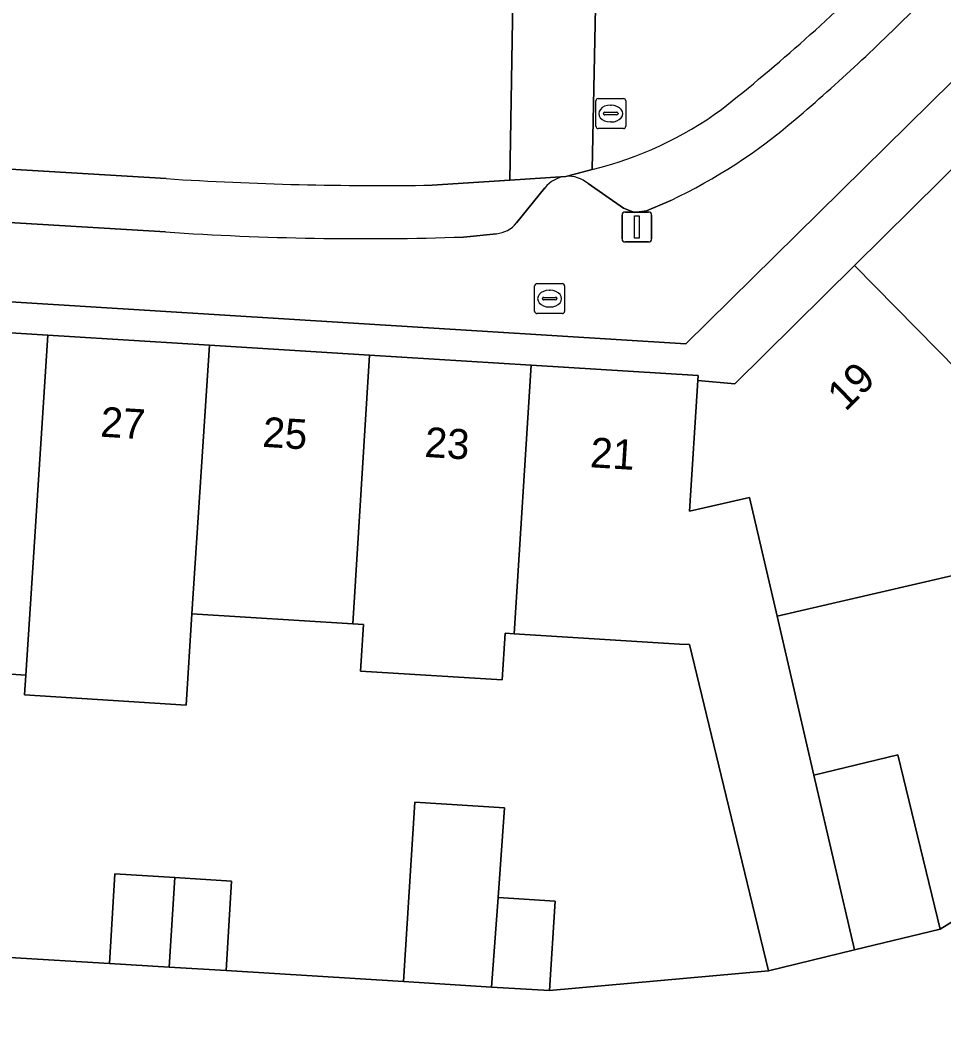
# Model space of a CAD drawing. Extents: x 160102 to 160934, y 382045 to 382923.
# Drawn here: x 160580.16 to 160611.02, y 382585.21 to 382618.63 of the extents above; entities that cross this region are included whole.
import ezdxf

# ---------------------------------------------------------------- set-up
doc = ezdxf.new("R2010")
doc.units = 0
for name, color, linetype in [('IMGEO_Brandkraan', 7, 'Continuous'), ('IMGEO_Erf', 7, 'Continuous'), ('IMGEO_Lichtmast', 7, 'Continuous'), ('IMGEO_Muur', 7, 'Continuous'), ('IMGEO_Pand', 7, 'Continuous'), ('IMGEO_Pand_nummerreeks', 7, 'Continuous'), ('IMGEO_Parkeervlak_open', 7, 'Continuous'), ('IMGEO_Rijbaan_lokaal_open', 7, 'Continuous'), ('IMGEO_Rioolput', 7, 'Continuous'), ('IMGEO_Voetpad_open', 7, 'Continuous')]:
    doc.layers.add(name, color=color, linetype=linetype)

msp = doc.modelspace()

# ---------------------------------------------------------------- linework, layer by layer
at = {"layer": 'IMGEO_Brandkraan'}
for p, q in [((160597.368, 382608.896), (160597.368, 382609.748)), ((160597.443, 382609.822), (160598.295, 382609.822)), ((160598.369, 382609.748), (160598.369, 382608.896)), ((160597.856, 382609.602), (160597.881, 382609.602)), ((160597.627, 382609.316), (160597.627, 382609.328)), ((160598.065, 382609.279), (160597.667, 382609.279)), ((160597.67, 382609.365), (160598.068, 382609.365)), ((160598.111, 382609.328), (160598.111, 382609.316)), ((160598.295, 382608.822), (160597.443, 382608.822)), ((160597.879, 382609.042), (160597.854, 382609.042))]:
    msp.add_line(p, q, dxfattribs=at)
for points in [[(160597.368, 382608.896), (160597.368, 382609.748)], [(160597.443, 382609.822), (160598.295, 382609.822)], [(160598.369, 382609.748), (160598.369, 382608.896)], [(160598.295, 382608.822), (160597.443, 382608.822)]]:
    msp.add_lwpolyline(points, dxfattribs=at)
for centre, radius, start, end in [((160597.445, 382609.746), 0.0765, 91.552, 178.448), ((160597.445, 382609.746), 0.0765, 91.552, 178.448), ((160598.293, 382609.746), 0.0765, 1.552, 88.448), ((160598.293, 382609.746), 0.0765, 1.552, 88.448), ((160597.667, 382609.325), 0.0403, 85.8775, 175.7526), ((160597.664, 382609.315), 0.0366, 178.938, 274.7102), ((160598.068, 382609.322), 0.043, 264.8664, 352.4533), ((160598.072, 382609.327), 0.0386, 1.7309, 96.639), ((160597.445, 382608.898), 0.0765, 181.552, 268.448), ((160597.445, 382608.898), 0.0765, 181.552, 268.448), ((160598.293, 382608.898), 0.0765, 271.552, 358.448), ((160598.293, 382608.898), 0.0765, 271.552, 358.448)]:
    msp.add_arc(centre, radius, start, end, dxfattribs=at)
for centre, major_axis, ratio, start_param, end_param in [((160597.855, 382609.322), (-0.387, 0.002), 0.722429, 4.712389, 7.853982), ((160597.88, 382609.322), (-0.39, 0.002), 0.717154, 1.570796, 4.712389)]:
    msp.add_ellipse(centre, major_axis=major_axis, ratio=ratio, start_param=start_param, end_param=end_param, dxfattribs=at)
at = {"layer": 'IMGEO_Erf'}
for points in [[(160661.762, 382636.708), (160646.97, 382651.686), (160602.42, 382607.815), (160569.084, 382609.884)], [(160575.73, 382608.44), (160581.091, 382608.106), (160586.493, 382607.769), (160591.85, 382607.434), (160597.253, 382607.097), (160602.83, 382606.749), (160602.819, 382606.589), (160604.055, 382606.479), (160608.062, 382610.431), (160611.91, 382614.226), (160615.748, 382618.012), (160619.597, 382621.808)], [(160613.462, 382600.561), (160605.472, 382598.707), (160606.704, 382593.401), (160609.514, 382594.08), (160610.924, 382588.248), (160620.731, 382594.33)], [(160579.82, 382587.303), (160583.151, 382587.099), (160583.331, 382590.095), (160585.338, 382589.974), (160587.233, 382589.859), (160587.052, 382586.864), (160592.981, 382586.504), (160593.36, 382592.493), (160596.355, 382592.304), (160596.146, 382589.311), (160598.052, 382589.191), (160597.864, 382586.195), (160605.181, 382586.859), (160603.77, 382592.691), (160602.544, 382597.758), (160602.211, 382597.779), (160596.681, 382598.12), (160596.383, 382598.138), (160596.287, 382596.583), (160591.546, 382596.876), (160591.642, 382598.431), (160591.29, 382598.453), (160585.91, 382598.784), (160585.712, 382595.736), (160580.314, 382596.086), (160580.357, 382596.744), (160574.974, 382597.092)]]:
    msp.add_lwpolyline(points, dxfattribs=at)
at = {"layer": 'IMGEO_Lichtmast'}
for p, q in [((160600.289, 382611.315), (160600.289, 382612.115)), ((160600.289, 382612.115), (160600.289, 382611.315)), ((160600.389, 382612.215), (160601.179, 382612.215)), ((160601.179, 382612.215), (160600.389, 382612.215)), ((160601.279, 382612.115), (160601.279, 382611.315)), ((160601.279, 382611.315), (160601.279, 382612.115)), ((160601.179, 382611.215), (160600.389, 382611.215)), ((160600.389, 382611.215), (160601.179, 382611.215))]:
    msp.add_line(p, q, dxfattribs=at)
msp.add_lwpolyline([(160600.709, 382612.09), (160600.859, 382612.09), (160600.859, 382611.34), (160600.709, 382611.34), (160600.709, 382612.09)], dxfattribs=at)
for centre, start, end in [((160600.389, 382612.115), 90, 180), ((160600.389, 382612.115), 90, 180), ((160601.179, 382612.115), 0, 90), ((160601.179, 382612.115), 360, 90), ((160600.389, 382611.315), 180, 270), ((160600.389, 382611.315), 180, 270), ((160601.179, 382611.315), 270, 0), ((160601.179, 382611.315), 270, 0)]:
    msp.add_arc(centre, 0.1, start, end, dxfattribs=at)
at = {"layer": 'IMGEO_Muur'}
msp.add_lwpolyline([(160587.052, 382586.864), (160592.981, 382586.504)], dxfattribs=at)
at = {"layer": 'IMGEO_Pand'}
for points in [[(160611.91, 382614.226), (160608.062, 382610.431), (160615.651, 382602.72), (160617.148, 382601.168), (160621.048, 382605.065), (160620.497, 382605.592), (160619.515, 382606.532), (160618.26, 382607.86)], [(160605.472, 382598.707), (160613.462, 382600.561), (160615.651, 382602.72), (160608.062, 382610.431), (160604.055, 382606.479), (160602.819, 382606.589), (160602.55, 382602.22), (160604.55, 382602.68)], [(160581.091, 382608.106), (160575.73, 382608.44), (160575.12, 382599.45), (160574.974, 382597.092), (160580.357, 382596.744), (160580.51, 382599.117)], [(160586.493, 382607.769), (160581.091, 382608.106), (160580.51, 382599.117), (160580.357, 382596.744), (160580.314, 382596.086), (160585.712, 382595.736), (160585.91, 382598.784)], [(160591.29, 382598.453), (160591.85, 382607.434), (160586.493, 382607.769), (160585.91, 382598.784)], [(160597.253, 382607.097), (160591.85, 382607.434), (160591.29, 382598.453), (160591.642, 382598.431), (160591.546, 382596.876), (160596.287, 382596.583), (160596.383, 382598.138), (160596.681, 382598.12)], [(160605.472, 382598.707), (160604.55, 382602.68), (160602.55, 382602.22), (160602.819, 382606.589), (160602.83, 382606.749), (160597.253, 382607.097), (160596.681, 382598.12), (160602.211, 382597.779), (160602.544, 382597.758), (160603.77, 382592.691), (160605.181, 382586.859), (160608.061, 382587.556), (160606.704, 382593.401)], [(160608.061, 382587.556), (160610.924, 382588.248), (160609.514, 382594.08), (160606.704, 382593.401)], [(160595.929, 382586.317), (160596.146, 382589.311), (160596.355, 382592.304), (160593.36, 382592.493), (160592.981, 382586.504)], [(160585.144, 382586.979), (160585.338, 382589.974), (160583.331, 382590.095), (160583.151, 382587.099)], [(160585.144, 382586.979), (160587.052, 382586.864), (160587.233, 382589.859), (160585.338, 382589.974)], [(160595.929, 382586.317), (160597.864, 382586.195), (160598.052, 382589.191), (160596.146, 382589.311)]]:
    msp.add_lwpolyline(points, close=True, dxfattribs=at)
at = {"layer": 'IMGEO_Parkeervlak_open'}
for points in [[(160585.053, 382613.331), (160572.749, 382614.074)], [(160599.295, 382613.642), (160598.409, 382613.405)], [(160598.409, 382613.405), (160596.539, 382613.283), (160593.941, 382613.114)], [(160599.152, 382613.169), (160600.338, 382612.341), (160600.71, 382612.202), (160601.102, 382612.26), (160601.924, 382612.606)], [(160596.762, 382611.853), (160597.711, 382613.019)], [(160575.321, 382612.131), (160585.028, 382611.551)], [(160594.987, 382611.381), (160596.087, 382611.49)]]:
    msp.add_lwpolyline(points, dxfattribs=at)
for centre, radius, start, end in [((160566.603, 382662.625), 59.807, 308.23031, 315.23093), ((160563.564, 382665.202), 65.55, 310.42968, 315.35369), ((160596.488, 382625.35), 12.04, 283.4844, 306.2862), ((160593.932, 382629.434), 18.629, 295.403, 310.6739), ((160592.22, 382724.76), 111.659, 266.31977, 270.88303), ((160598.502, 382612.412), 0.997, 95.3639, 142.5221), ((160598.505, 382612.418), 0.991, 49.2241, 95.5329), ((160595.989, 382612.48), 0.995, 275.6233, 320.9175), ((160591.699, 382710.58), 99.254, 266.14593, 271.89818)]:
    msp.add_arc(centre, radius, start, end, dxfattribs=at)
at = {"layer": 'IMGEO_Rijbaan_lokaal_open'}
for points in [[(160596.638, 382619.282), (160596.539, 382613.283), (160598.409, 382613.405), (160599.295, 382613.642), (160599.429, 382620.147)], [(160599.429, 382620.147), (160599.295, 382613.642)], [(160593.941, 382613.114), (160596.539, 382613.283), (160596.638, 382619.282)], [(160572.51, 382614.088), (160572.749, 382614.074), (160585.053, 382613.331)], [(160615.956, 382577.738), (160625.392, 382591.063), (160624.125, 382591.993), (160620.731, 382594.33), (160610.924, 382588.248), (160608.061, 382587.556), (160605.181, 382586.859), (160597.864, 382586.195), (160595.929, 382586.317), (160592.981, 382586.504), (160587.052, 382586.864), (160585.144, 382586.979), (160583.151, 382587.099), (160579.82, 382587.303), (160576.255, 382587.521), (160576.133, 382585.562), (160574.186, 382585.683), (160567.525, 382586.098), (160567.288, 382582.195)]]:
    msp.add_lwpolyline(points, dxfattribs=at)
for centre, radius, start, end in [((160566.603, 382662.625), 59.807, 308.23031, 315.23093), ((160596.488, 382625.35), 12.04, 283.4844, 306.2862), ((160592.22, 382724.76), 111.659, 266.31977, 270.88303)]:
    msp.add_arc(centre, radius, start, end, dxfattribs=at)
at = {"layer": 'IMGEO_Rioolput'}
for p, q in [((160599.412, 382615.08), (160599.412, 382615.932)), ((160599.487, 382616.006), (160600.339, 382616.006)), ((160599.9, 382615.786), (160599.925, 382615.786)), ((160600.413, 382615.932), (160600.413, 382615.08)), ((160599.671, 382615.5), (160599.671, 382615.512)), ((160600.109, 382615.463), (160599.711, 382615.463)), ((160599.714, 382615.549), (160600.112, 382615.549)), ((160600.155, 382615.512), (160600.155, 382615.5)), ((160599.923, 382615.226), (160599.898, 382615.226)), ((160600.339, 382615.006), (160599.487, 382615.006))]:
    msp.add_line(p, q, dxfattribs=at)
for points in [[(160599.412, 382615.08), (160599.412, 382615.932)], [(160599.487, 382616.006), (160600.339, 382616.006)], [(160600.413, 382615.932), (160600.413, 382615.08)], [(160600.339, 382615.006), (160599.487, 382615.006)]]:
    msp.add_lwpolyline(points, dxfattribs=at)
for centre, radius, start, end in [((160599.489, 382615.93), 0.0765, 91.552, 178.448), ((160599.489, 382615.93), 0.0765, 91.552, 178.448), ((160600.337, 382615.93), 0.0765, 1.552, 88.448), ((160600.337, 382615.93), 0.0765, 1.552, 88.448), ((160599.711, 382615.509), 0.0403, 85.8775, 175.7526), ((160599.708, 382615.499), 0.0366, 178.938, 274.7102), ((160600.112, 382615.506), 0.043, 264.8664, 352.4533), ((160600.116, 382615.511), 0.0386, 1.7309, 96.639), ((160599.489, 382615.082), 0.0765, 181.552, 268.448), ((160599.489, 382615.082), 0.0765, 181.552, 268.448), ((160600.337, 382615.082), 0.0765, 271.552, 358.448), ((160600.337, 382615.082), 0.0765, 271.552, 358.448)]:
    msp.add_arc(centre, radius, start, end, dxfattribs=at)
for centre, major_axis, ratio, start_param, end_param in [((160599.899, 382615.506), (-0.387, 0.002), 0.722429, 4.712389, 7.853982), ((160599.924, 382615.506), (-0.39, 0.002), 0.717154, 1.570796, 4.712389)]:
    msp.add_ellipse(centre, major_axis=major_axis, ratio=ratio, start_param=start_param, end_param=end_param, dxfattribs=at)
at = {"layer": 'IMGEO_Voetpad_open'}
for points in [[(160568.376, 382612.65), (160569.084, 382609.884), (160602.42, 382607.815), (160646.97, 382651.686)], [(160601.924, 382612.606), (160601.102, 382612.26), (160600.71, 382612.202), (160600.338, 382612.341), (160599.152, 382613.169)], [(160597.711, 382613.019), (160596.762, 382611.853)], [(160585.028, 382611.551), (160575.321, 382612.131)], [(160596.087, 382611.49), (160594.987, 382611.381)]]:
    msp.add_lwpolyline(points, dxfattribs=at)
for centre, radius, start, end in [((160563.564, 382665.202), 65.55, 310.42968, 315.35369), ((160593.932, 382629.434), 18.629, 295.403, 310.6739), ((160598.502, 382612.412), 0.997, 95.3639, 142.5221), ((160598.505, 382612.418), 0.991, 49.2241, 95.5329), ((160595.989, 382612.48), 0.995, 275.6233, 320.9175), ((160591.699, 382710.58), 99.254, 266.14593, 271.89818)]:
    msp.add_arc(centre, radius, start, end, dxfattribs=at)

# ---------------------------------------------------------------- texts
at = {"layer": 'IMGEO_Pand_nummerreeks'}
for s, rotation, p in [('19', 44.6046, (160607.76, 382605.527)), ('27', 356.4305, (160582.83, 382604.711)), ('25', 356.4295, (160588.251, 382604.372)), ('23', 356.4305, (160593.67, 382604.035)), ('21', 356.4295, (160599.204, 382603.689))]:
    msp.add_text(s, height=1, rotation=rotation, dxfattribs=at).set_placement(p)

doc.saveas('drawing.dxf')
